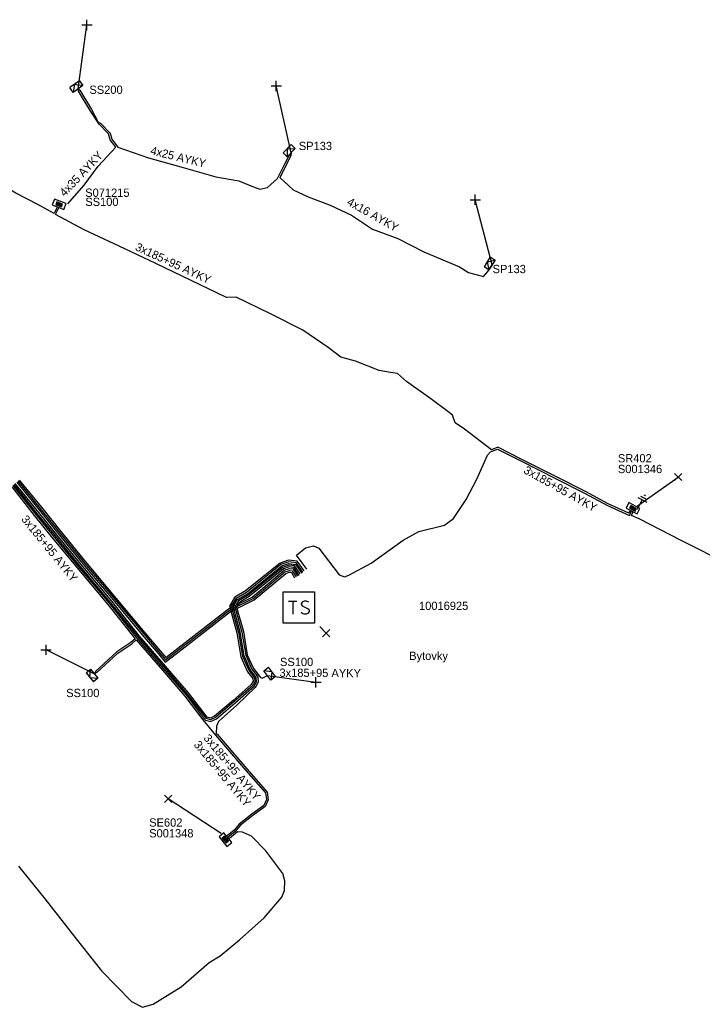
# Model space of a CAD drawing. Extents: x -763093 to -760976, y -1155572 to -1152009.
# Drawn here: x -762033.2 to -761950.7, y -1155357.1 to -1155237.8 of the extents above; entities that cross this region are included whole.
import ezdxf

# ---------------------------------------------------------------- set-up
doc = ezdxf.new("R2010")
doc.units = 0
for name, color, linetype in [('Vrstva 1', 7, 'Continuous'), ('Vrstva 14', 7, 'Continuous'), ('Vrstva 15', 7, 'Continuous'), ('Vrstva 25', 7, 'Continuous'), ('Vrstva 26', 7, 'Continuous'), ('Vrstva 27', 7, 'Continuous'), ('Vrstva 28', 7, 'Continuous'), ('Vrstva 29', 7, 'Continuous'), ('Vrstva 30', 7, 'Continuous'), ('Vrstva 31', 7, 'Continuous'), ('Vrstva 33', 7, 'Continuous'), ('Vrstva 34', 7, 'Continuous'), ('Vrstva 5', 7, 'Continuous'), ('Vrstva 59', 7, 'Continuous'), ('Vrstva 6', 7, 'Continuous'), ('Vrstva 8', 7, 'Continuous'), ('Vrstva 9', 7, 'Continuous')]:
    doc.layers.add(name, color=color, linetype=linetype)

# ---------------------------------------------------------------- blocks, each defined once
blk = doc.blocks.new('NN800')
at = {"layer": 'Vrstva 1'}
for points in [[(-0.44, 0.44), (0.44, -0.44)], [(-0.44, -0.44), (0.44, 0.44)]]:
    blk.add_lwpolyline(points, dxfattribs=at)
blk = doc.blocks.new('NN620')
at = {"layer": 'Vrstva 8'}
for points in [[(0.75, 0), (-0.75, 0)], [(-0.75, 0), (-0.75, -0.75)], [(0.75, -0.75), (0.75, 0)], [(-0.75, -0.75), (0.75, -0.75)], [(0.37, -0.18), (-0.38, -0.18)], [(-0.38, -0.18), (-0.38, -0.56)], [(-0.38, -0.56), (0.37, -0.56)], [(0.32, -0.23), (-0.33, -0.23)], [(-0.33, -0.23), (-0.33, -0.51)], [(-0.33, -0.51), (0.32, -0.51)], [(0.27, -0.27), (-0.28, -0.27)], [(-0.28, -0.27), (-0.28, -0.46)], [(-0.28, -0.46), (0.27, -0.46)], [(0.23, -0.32), (-0.23, -0.32)], [(-0.23, -0.32), (-0.23, -0.42)], [(-0.23, -0.42), (0.23, -0.42)], [(-0.19, -0.37), (0.19, -0.37)], [(0.23, -0.42), (0.23, -0.32)], [(0.27, -0.46), (0.27, -0.27)], [(0.32, -0.51), (0.32, -0.23)], [(0.37, -0.56), (0.37, -0.18)]]:
    blk.add_lwpolyline(points, dxfattribs=at)
blk = doc.blocks.new('NN630')
at = {"layer": 'Vrstva 9'}
for points in [[(0, -0.7), (-0.7, 0)], [(-0.7, -0.7), (-0.7, 0), (0.7, 0), (0.7, -0.7)], [(-0.7, -0.7), (0.7, -0.7)], [(0, -0.7), (0.7, 0)]]:
    blk.add_lwpolyline(points, dxfattribs=at)
blk = doc.blocks.new('NN810')
at = {"layer": 'Vrstva 14'}
for points in [[(0, -0.64), (0, -1.89)], [(0.63, -1.89), (-0.62, -1.89)], [(0.39, -2.2), (-0.4, -2.2)], [(0, -2.52), (-0.12, -2.52)], [(0.14, -2.52), (0, -2.52)]]:
    blk.add_lwpolyline(points, dxfattribs=at)
blk = doc.blocks.new('NN640')
at = {"layer": 'Vrstva 6'}
for points in [[(-1.89, 1.89), (1.89, 1.89)], [(-1.89, -1.89), (-1.89, 1.89)], [(1.89, 1.89), (1.89, -1.89)], [(-1.26, 0.79), (-0.22, 0.79)], [(-0.73, 0.79), (-0.73, -0.79)], [(1.2, 0.66), (0.94, 0.79), (0.66, 0.79), (0.41, 0.66), (0.28, 0.47), (0.28, 0.41), (0.41, 0.22), (1.13, -0.16), (1.26, -0.32), (1.26, -0.47), (1.13, -0.66), (0.91, -0.79), (0.63, -0.79), (0.5, -0.73), (0.28, -0.6)], [(1.89, -1.89), (-1.89, -1.89)]]:
    blk.add_lwpolyline(points, dxfattribs=at)

msp = doc.modelspace()

# ---------------------------------------------------------------- linework, layer by layer
at = {"layer": 'Vrstva 5'}
for points in [[(-762028.68, -1155260.39), (-762029.03, -1155261.18), (-762031.01, -1155260.07), (-762033.64, -1155258.71), (-762036.09, -1155257.28), (-762039.49, -1155255.61), (-762044.21, -1155253.07), (-762047.72, -1155251.27), (-762050.76, -1155249.58), (-762054.17, -1155247.32), (-762056.97, -1155245.76), (-762058.9, -1155244.43), (-762059.62, -1155244.17), (-762060.3, -1155244.85), (-762060.39, -1155244.8), (-762060.69, -1155244.61)], [(-762027.36, -1155260.01), (-762026.58, -1155259.06), (-762025.39, -1155257.72), (-762023.72, -1155255.46), (-762021.57, -1155253.15), (-762022.25, -1155252.27), (-762022.45, -1155251.54), (-762023.59, -1155250.38), (-762024.69, -1155248.7), (-762026.1, -1155246.38), (-762026.14, -1155246.12)], [(-762026.14, -1155246.12), (-762025.93, -1155246.28), (-762024.53, -1155248.6), (-762023.7, -1155250.12), (-762023.43, -1155250.26), (-762022.27, -1155251.44), (-762022.07, -1155252.17), (-762021.33, -1155253.14), (-762017.63, -1155254.42), (-762013.72, -1155255.54), (-762009.49, -1155256.73), (-762006.72, -1155257.21), (-762005.04, -1155257.91), (-762004.18, -1155258.24), (-762003.25, -1155258.02), (-762002.05, -1155256.94), (-762001.1, -1155255.07), (-762000.67, -1155254.22), (-762000.37, -1155253.83)], [(-762000.37, -1155253.83), (-762000.42, -1155254.14), (-762000.92, -1155255.15), (-762001.76, -1155256.82), (-762000.15, -1155258.3), (-761998.33, -1155259.16), (-761995.68, -1155260.14), (-761993.1, -1155261.38), (-761990.56, -1155263.05), (-761987.49, -1155264.19), (-761984.34, -1155265.79), (-761980.06, -1155267.61), (-761978.97, -1155268.3), (-761977.14, -1155268.76), (-761976.61, -1155268.19), (-761976.11, -1155267.38)], [(-761959.46, -1155297.08), (-761959.59, -1155297.38), (-761962.06, -1155296.25), (-761964.83, -1155294.76), (-761968.24, -1155293.03), (-761972.52, -1155290.88), (-761975.41, -1155289.41), (-761976.17, -1155289.73), (-761979.44, -1155287.22), (-761980.56, -1155286.46), (-761980.87, -1155285.53), (-761981.45, -1155285.09), (-761983.52, -1155283.57), (-761986.44, -1155281.45), (-761987.52, -1155280.48), (-761988.37, -1155280.37), (-761989.73, -1155280.14), (-761992.61, -1155279.01), (-761994.4, -1155278.52), (-761995.93, -1155277.34), (-761998.99, -1155275.26), (-762002.87, -1155273.3), (-762007.04, -1155271.27), (-762008.18, -1155271.3), (-762012.45, -1155269.25), (-762016.73, -1155267.2), (-762021.15, -1155265.11), (-762025.38, -1155263.15), (-762028.85, -1155261.28), (-762028.46, -1155260.47)], [(-761998.49, -1155304.12), (-761999.73, -1155302.45), (-761998.65, -1155301.54), (-761997.67, -1155301.31), (-761997.04, -1155301.58), (-761994.58, -1155304.82), (-761993.92, -1155305.05), (-761993.4, -1155304.87), (-761990.7, -1155303.41), (-761986.86, -1155300.61), (-761984.95, -1155299.6), (-761981.87, -1155298.82), (-761980.75, -1155298.03), (-761979.23, -1155295.7), (-761977.96, -1155293.27), (-761976.67, -1155290.34), (-761976.28, -1155289.95), (-761976.08, -1155289.87), (-761975.43, -1155289.63), (-761972.62, -1155291.06), (-761968.34, -1155293.21), (-761964.93, -1155294.94), (-761962.14, -1155296.43), (-761959.49, -1155297.64), (-761959.29, -1155297.17)], [(-762034.01, -1155294.04), (-762031.23, -1155297.54), (-762029.2, -1155300.06), (-762026.28, -1155303.59), (-762022.38, -1155308.26), (-762019.01, -1155312.49), (-762015.86, -1155316.12), (-762013.09, -1155319.33), (-762010.88, -1155322.2), (-762010.75, -1155322.36), (-762010.13, -1155322.55), (-762009.39, -1155322.21), (-762007.13, -1155320.28), (-762004.85, -1155318.27), (-762004.59, -1155317.75), (-762004.62, -1155317.19), (-762004.73, -1155317.05), (-762005.29, -1155316.33), (-762006.07, -1155314.6), (-762006.54, -1155311.75), (-762007.4, -1155308.65), (-762006.88, -1155307.81), (-762005.67, -1155307.1), (-762001.52, -1155303.75), (-762000.65, -1155303.45), (-761999.86, -1155303.55), (-761999.11, -1155304.62)], [(-761998.96, -1155304.49), (-761999.76, -1155303.36), (-762000.67, -1155303.25), (-762001.62, -1155303.57), (-762005.78, -1155306.94), (-762007.02, -1155307.66), (-762007.62, -1155308.62), (-762006.74, -1155311.79), (-762006.26, -1155314.66), (-762005.46, -1155316.43), (-762004.82, -1155317.26), (-762004.79, -1155317.71), (-762005.03, -1155318.17), (-762007.26, -1155320.13), (-762009.53, -1155322.07), (-762010.14, -1155322.34), (-762010.63, -1155322.19), (-762012.94, -1155319.21), (-762015.7, -1155315.98), (-762018.85, -1155312.36), (-762022.22, -1155308.14), (-762026.12, -1155303.47), (-762029.03, -1155299.91), (-762031.06, -1155297.41), (-762033.85, -1155293.92)], [(-761998.82, -1155304.35), (-761999.67, -1155303.17), (-762000.69, -1155303.04), (-762001.72, -1155303.39), (-762005.9, -1155306.77), (-762007.17, -1155307.52), (-762007.83, -1155308.59), (-762006.93, -1155311.84), (-762006.46, -1155314.72), (-762005.64, -1155316.54), (-762005.01, -1155317.34), (-762004.99, -1155317.67), (-762005.21, -1155318.08), (-762007.39, -1155319.98), (-762009.64, -1155321.9), (-762010.15, -1155322.13), (-762010.52, -1155322.02), (-762012.79, -1155319.08), (-762015.55, -1155315.85), (-762018.7, -1155312.22), (-762022.07, -1155308.01), (-762025.97, -1155303.34), (-762028.86, -1155299.77), (-762030.89, -1155297.27), (-762033.72, -1155293.77)], [(-762033.54, -1155293.63), (-762030.68, -1155297.16), (-762028.73, -1155299.57), (-762025.72, -1155303.28), (-762024.1, -1155305.22), (-762021.9, -1155307.85), (-762018.38, -1155312.05), (-762016.47, -1155314.32), (-762015.59, -1155315.37), (-762013.56, -1155313.79), (-762010.8, -1155311.65), (-762007.72, -1155309.26), (-762007.29, -1155309.03), (-762004.84, -1155307.85), (-762001.03, -1155304.64), (-762000.61, -1155304.51), (-762000.36, -1155304.54), (-761999.97, -1155305.2)], [(-762033.41, -1155293.48), (-762030.55, -1155297), (-762028.52, -1155299.5), (-762025.53, -1155303.2), (-762021.71, -1155307.76), (-762018.2, -1155311.95), (-762015.56, -1155315.09), (-762010.92, -1155311.49), (-762007.83, -1155309.09), (-762007.34, -1155308.83), (-762004.98, -1155307.67), (-762001.14, -1155304.44), (-762000.6, -1155304.28), (-762000.26, -1155304.32), (-761999.79, -1155305.07)], [(-762033.24, -1155293.37), (-762030.41, -1155296.86), (-762028.38, -1155299.37), (-762025.41, -1155303.03), (-762021.56, -1155307.63), (-762018.05, -1155311.81), (-762015.53, -1155314.81), (-762007.94, -1155308.92), (-762007.4, -1155308.65), (-762005.1, -1155307.51), (-762001.23, -1155304.25), (-762000.6, -1155304.05), (-762000.15, -1155304.1), (-761999.63, -1155304.92)], [(-762034.15, -1155294.19), (-762031.43, -1155297.66), (-762029.42, -1155300.15), (-762026.43, -1155303.72), (-762022.53, -1155308.39), (-762019.22, -1155312.53), (-762019.77, -1155312.98), (-762021.44, -1155314.11), (-762023.49, -1155316.01), (-762023.98, -1155316.44), (-762024.17, -1155316.76), (-762023.84, -1155316.59), (-762023.35, -1155316.15), (-762021.32, -1155314.27), (-762019.65, -1155313.14), (-762019.1, -1155312.69), (-762015.95, -1155316.32), (-762013.23, -1155319.49), (-762011.04, -1155322.32), (-762009.51, -1155324.2), (-762006.13, -1155328.12), (-762003.5, -1155331.14), (-762003.38, -1155331.98), (-762003.68, -1155332.68), (-762005.15, -1155333.73), (-762006.65, -1155334.93), (-762007.29, -1155335.68), (-762008.11, -1155336.37)], [(-761947.48, -1155303.55), (-761953.24, -1155300.68), (-761958.31, -1155298.04), (-761959.27, -1155297.63), (-761959.1, -1155297.26)], [(-761999.31, -1155304.68), (-761999.96, -1155303.74), (-762000.63, -1155303.65), (-762001.42, -1155303.93), (-762005.56, -1155307.26), (-762006.74, -1155307.96), (-762007.18, -1155308.68), (-762006.34, -1155311.76), (-762005.88, -1155314.54), (-762005.12, -1155316.23), (-762004.55, -1155316.96), (-762004.42, -1155317.18), (-762004.39, -1155317.79), (-762004.65, -1155318.31), (-762004.75, -1155318.44), (-762006.93, -1155320.56), (-762009.18, -1155322.52), (-762009.4, -1155323.11), (-762009.43, -1155323.98), (-762009.34, -1155324.07), (-762005.97, -1155327.98), (-762003.3, -1155331.06), (-762003.18, -1155332), (-762003.52, -1155332.82), (-762005.03, -1155333.89), (-762006.51, -1155335.07), (-762007.16, -1155335.83), (-762007.98, -1155336.52)], [(-761999.42, -1155304.88), (-762000.05, -1155303.93), (-762000.61, -1155303.86), (-762001.32, -1155304.11), (-762005.44, -1155307.43), (-762006.59, -1155308.1), (-762006.97, -1155308.71), (-762006.15, -1155311.66), (-762005.68, -1155314.48), (-762004.94, -1155316.12), (-762004.08, -1155317.23), (-762003.87, -1155317.29), (-762003.26, -1155316.97)], [(-762033.32, -1155340.02), (-762030.13, -1155344), (-762026.36, -1155348.81), (-762023.3, -1155352.65), (-762019.66, -1155356.37), (-762018.36, -1155357.06), (-762017.06, -1155356.67), (-762013.69, -1155354.61), (-762010.28, -1155351.64), (-762008.96, -1155350.84), (-762006.63, -1155348.9), (-762003.64, -1155346.27), (-762001.5, -1155343.78), (-762001.18, -1155342.94), (-762001.16, -1155341.78), (-762001.39, -1155340.89), (-762003.45, -1155338.15), (-762005.16, -1155336.4), (-762006.27, -1155335.9), (-762006.88, -1155335.85), (-762007.85, -1155336.67)]]:
    msp.add_lwpolyline(points, dxfattribs=at)
at = {"layer": 'Vrstva 59'}
for points in [[(-762026.14, -1155246.12), (-762025.06, -1155238.38)], [(-762000.37, -1155253.83), (-762002.19, -1155245.75)], [(-761976.11, -1155267.38), (-761978.13, -1155259.5)], [(-761958.53, -1155296.49), (-761953.63, -1155293)], [(-761996.93, -1155311.06), (-761996.14, -1155311.87)], [(-762024.17, -1155316.76), (-762030, -1155313.88)], [(-762003.26, -1155316.97), (-761997.39, -1155317.79)], [(-762008.83, -1155336.08), (-762015.25, -1155331.88)]]:
    msp.add_lwpolyline(points, dxfattribs=at)

# ---------------------------------------------------------------- block references
at = {"layer": 'Vrstva 15', "rotation": 152.4930333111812}
msp.add_blockref('NN810', (-761958.82, -1155297.44), dxfattribs=at)
at = {"layer": 'Vrstva 25'}
msp.add_blockref('NN640', (-761999.46, -1155308.78), dxfattribs=at)
at = {"layer": 'Vrstva 28'}
for p, rotation in [((-762028.56, -1155260.4), 158.62937766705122), ((-761959.25, -1155297.11), 152.4930333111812), ((-762008.04, -1155336.57), -50.92397225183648)]:
    msp.add_blockref('NN620', p, dxfattribs=dict(at, rotation=rotation))
at = {"layer": 'Vrstva 31'}
for p, rotation in [((-762026.14, -1155246.12), -144.5248994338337), ((-762000.37, -1155253.83), -133.72697000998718), ((-761976.11, -1155267.38), -121.69235898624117), ((-762024.17, -1155316.76), -50.87297221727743), ((-762003.26, -1155316.97), 126.73300200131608)]:
    msp.add_blockref('NN630', p, dxfattribs=dict(at, rotation=rotation))
at = {"layer": 'Vrstva 34'}
for p, rotation in [((-762025.06, -1155238.38), 45), ((-762002.19, -1155245.75), 44.99999995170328), ((-761978.13, -1155259.5), 45), ((-762030, -1155313.88), 45), ((-761997.39, -1155317.79), 45)]:
    msp.add_blockref('NN800', p, dxfattribs=dict(at, rotation=rotation))
for p in [(-761953.63, -1155293), (-761996.14, -1155311.87), (-762015.25, -1155331.88)]:
    msp.add_blockref('NN800', p, dxfattribs=at)

# ---------------------------------------------------------------- texts
at = {"layer": 'Vrstva 26'}
msp.add_text('10016925', height=1, dxfattribs=at).set_placement((-761984.93, -1155309.06))
at = {"layer": 'Vrstva 27'}
msp.add_text('Bytovky', height=1, dxfattribs=at).set_placement((-761986.12, -1155315.1))
at = {"layer": 'Vrstva 29'}
for s, p in [('S071215', (-762025.27, -1155259.15)), ('S001346', (-761960.9, -1155292.53)), ('S001348', (-762017.54, -1155336.54))]:
    msp.add_text(s, height=1, dxfattribs=at).set_placement(p)
at = {"layer": 'Vrstva 30'}
for s, p in [('SS100', (-762025.26, -1155260.25)), ('SR402', (-761960.9, -1155291.23)), ('SE602', (-762017.54, -1155335.24))]:
    msp.add_text(s, height=1, dxfattribs=at).set_placement(p)
at = {"layer": 'Vrstva 33'}
for s, p in [('SS200', (-762024.76, -1155246.71)), ('SP133', (-761999.46, -1155253.5)), ('SP133', (-761976.04, -1155268.37)), ('SS100', (-762001.73, -1155315.84)), ('SS100', (-762027.57, -1155319.59))]:
    msp.add_text(s, height=1, dxfattribs=at).set_placement(p)
at = {"layer": 'Vrstva 6'}
for s, rotation, p in [('4x35 AYKY', 46.652, (-762027.75, -1155259.19)), ('4x25 AYKY', 346.028, (-762017.46, -1155253.99)), ('4x16 AYKY', 330.536, (-761993.73, -1155260.05)), ('3x185+95 AYKY', 335.087, (-762019.31, -1155265.55)), ('3x185+95 AYKY', 330.934, (-761972.39, -1155292.46)), ('3x185+95 AYKY', 309.045, (-762033.07, -1155298.12)), ('3x185+95 AYKY', 359.684, (-762001.8, -1155317.14)), ('3x185+95 AYKY', 309.697, (-762012.22, -1155325.37)), ('3x185+95 AYKY', 309.637, (-762011.04, -1155324.58))]:
    msp.add_text(s, height=1, rotation=rotation, dxfattribs=at).set_placement(p)

doc.saveas('drawing.dxf')
